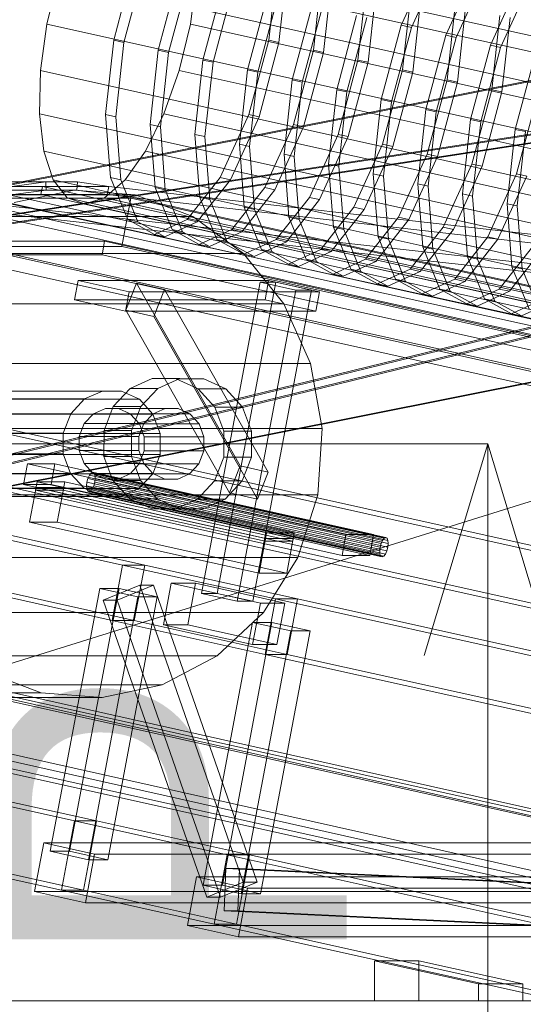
# Model space of a CAD drawing. Header units: millimetres. Extents: x -4738 to 65662, y -68080 to 6847.
# Tile 821 of 1056: x 18442 to 18799, y 2033 to 2730. Entities that reach past the tile are written whole.
import ezdxf

# ---------------------------------------------------------------- set-up
doc = ezdxf.new("R2010")
doc.units = ezdxf.units.MM
doc.layers.add('COTAS_P', color=1, linetype='Continuous', lineweight=0)
doc.layers.add('lateral_C10', color=7, linetype='Continuous', lineweight=0)
doc.dimstyles.new('R19_100', dxfattribs={"dimtxt": 250, "dimasz": 150, "dimexe": 150, "dimexo": 80, "dimgap": 100, "dimtad": 1, "dimtih": 1, "dimtoh": 1, "dimdsep": 46, "dimcen": 0.09, "dimadec": 0, "dimazin": 0, "dimtfac": 1, "dimtdec": 4, "dimtofl": 0, "dimtmove": 0, "dimatfit": 3, "dimfxl": 1, "dimtolj": 1, "dimtzin": 0, "dimarcsym": 0})

# ---------------------------------------------------------------- blocks, each defined once
blk = doc.blocks.new('DIM_R31_4')
at = {"layer": 'COTAS_P'}
for p, q in [((15248.37, 1279.09), (24311.82, 4109.09)), ((24311.82, 4109.09), (24155.23, 4107.34)), ((24311.82, 4109.09), (24182.05, 4021.43)), ((24580.07, 3250), (24311.82, 4109.09)), ((15248.37, 1279.09), (15378.14, 1366.76)), ((15248.37, 1279.09), (15404.97, 1280.85)), ((15516.62, 420), (15248.37, 1279.09))]:
    blk.add_line(p, q, dxfattribs=at)
blk.add_text('9495 P', height=250, rotation=17.34062, dxfattribs=at).set_placement((19750.29, 2789.55))
blk = doc.blocks.new('DIM_R31_19')
at = {"layer": 'COTAS_P'}
for p, q in [((18373.54, 2430), (18773.54, 2430)), ((18773.54, 2430), (18728.54, 2280)), ((18773.54, 0), (18773.54, 2430)), ((18773.54, 2430), (18818.54, 2280)), ((18773.54, 0), (18728.54, 150)), ((18773.54, 0), (18818.54, 150)), ((18373.54, 0), (18773.54, 0))]:
    blk.add_line(p, q, dxfattribs=at)
blk.add_text('2430 P', height=250, rotation=90, dxfattribs=at).set_placement((18673.54, 1215))

msp = doc.modelspace()

# ---------------------------------------------------------------- linework, layer by layer
at = {"layer": 'lateral_C10'}
for p, q in [((18913.08, 2694.671), (18480.211, 2790.9)), ((18508.75, 2715.793), (18522.841, 2768.431)), ((18624.211, 2768.431), (18618.472, 2715.793)), ((18712.221, 2726.33), (18732.519, 2770.955)), ((18739.733, 2769.351), (18719.435, 2724.727)), ((18530.055, 2766.827), (18515.964, 2714.189)), ((18540.313, 2708.776), (18554.404, 2761.414)), ((18625.687, 2714.189), (18631.426, 2766.827)), ((18655.774, 2761.414), (18650.035, 2708.776)), ((18743.784, 2719.314), (18764.082, 2763.938)), ((18771.297, 2762.334), (18750.999, 2717.71)), ((18461.41, 2727.22), (18469.35, 2760.183)), ((18902.219, 2663.954), (18469.35, 2760.183)), ((18561.619, 2759.81), (18547.528, 2707.172)), ((18567.483, 2760.183), (18563.005, 2727.22)), ((19000.352, 2663.954), (18567.483, 2760.183)), ((18571.876, 2701.759), (18585.968, 2754.397)), ((18657.25, 2707.172), (18662.989, 2759.81)), ((18687.338, 2754.397), (18681.599, 2701.759)), ((18775.348, 2712.297), (18795.646, 2756.921)), ((18802.86, 2755.317), (18782.562, 2710.693)), ((18593.182, 2752.793), (18579.091, 2700.155)), ((18603.44, 2694.742), (18617.531, 2747.38)), ((18688.813, 2700.155), (18694.552, 2752.793)), ((18718.901, 2747.38), (18713.162, 2694.742)), ((18624.745, 2745.777), (18610.654, 2693.139)), ((18635.003, 2687.726), (18649.094, 2740.364)), ((18720.377, 2693.139), (18726.116, 2745.777)), ((18750.464, 2740.364), (18744.725, 2687.726)), ((18656.309, 2738.76), (18642.218, 2686.122)), ((18666.566, 2680.709), (18680.658, 2733.347)), ((18751.94, 2686.122), (18757.679, 2738.76)), ((18782.028, 2733.347), (18776.289, 2680.709)), ((18456.932, 2694.256), (18461.41, 2727.22)), ((18461.41, 2727.22), (18894.279, 2630.991)), ((18563.005, 2727.22), (18555.065, 2694.256)), ((18995.874, 2630.991), (18563.005, 2727.22)), ((18687.872, 2731.743), (18673.781, 2679.105)), ((18698.13, 2673.692), (18712.221, 2726.33)), ((18719.435, 2724.727), (18712.221, 2726.33)), ((18783.503, 2679.105), (18789.242, 2731.743)), ((18719.435, 2724.727), (18705.344, 2672.089)), ((18729.693, 2666.676), (18743.784, 2719.314)), ((18750.999, 2717.71), (18743.784, 2719.314)), ((18031.001, 2533.276), (18938.886, 2714.219)), ((18942.012, 2714.219), (18034.127, 2533.276)), ((18503.011, 2663.155), (18508.75, 2715.793)), ((18508.75, 2715.793), (18515.964, 2714.189)), ((18515.964, 2714.189), (18510.225, 2661.551)), ((18618.472, 2715.793), (18604.381, 2663.155)), ((18611.596, 2661.551), (18625.687, 2714.189)), ((18625.687, 2714.189), (18618.472, 2715.793)), ((18750.999, 2717.71), (18736.908, 2665.072)), ((18761.256, 2659.659), (18775.348, 2712.297)), ((18782.562, 2710.693), (18775.348, 2712.297)), ((18534.574, 2656.138), (18540.313, 2708.776)), ((18540.313, 2708.776), (18547.528, 2707.172)), ((18547.528, 2707.172), (18541.789, 2654.534)), ((18650.035, 2708.776), (18635.944, 2656.138)), ((18643.159, 2654.534), (18657.25, 2707.172)), ((18657.25, 2707.172), (18650.035, 2708.776)), ((18782.562, 2710.693), (18768.471, 2658.055)), ((18566.137, 2649.121), (18571.876, 2701.759)), ((18571.876, 2701.759), (18579.091, 2700.155)), ((18579.091, 2700.155), (18573.352, 2647.517)), ((18681.599, 2701.759), (18667.508, 2649.121)), ((18674.722, 2647.517), (18688.813, 2700.155)), ((18688.813, 2700.155), (18681.599, 2701.759)), ((18792.82, 2652.642), (18806.911, 2705.28)), ((18456.221, 2663.539), (18456.932, 2694.256)), ((18889.801, 2598.027), (18456.932, 2694.256)), ((18555.065, 2694.256), (18544.205, 2663.539)), ((18987.934, 2598.027), (18555.065, 2694.256)), ((18597.701, 2642.105), (18603.44, 2694.742)), ((18603.44, 2694.742), (18610.654, 2693.139)), ((18610.654, 2693.139), (18604.915, 2640.501)), ((18713.162, 2694.742), (18699.071, 2642.105)), ((18706.286, 2640.501), (18720.377, 2693.139)), ((18720.377, 2693.139), (18713.162, 2694.742)), ((18629.264, 2635.088), (18635.003, 2687.726)), ((18635.003, 2687.726), (18642.218, 2686.122)), ((18642.218, 2686.122), (18636.479, 2633.484)), ((18744.725, 2687.726), (18730.634, 2635.088)), ((18737.849, 2633.484), (18751.94, 2686.122)), ((18751.94, 2686.122), (18744.725, 2687.726)), ((18660.827, 2628.071), (18666.566, 2680.709)), ((18666.566, 2680.709), (18673.781, 2679.105)), ((18673.781, 2679.105), (18668.042, 2626.467)), ((18776.289, 2680.709), (18762.198, 2628.071)), ((18769.412, 2626.467), (18783.503, 2679.105)), ((18783.503, 2679.105), (18776.289, 2680.709)), ((18045.617, 2531.97), (18958.696, 2673.313)), ((18962.603, 2673.313), (18049.524, 2531.97)), ((18692.391, 2621.054), (18698.13, 2673.692)), ((18698.13, 2673.692), (18705.344, 2672.089)), ((18705.344, 2672.089), (18699.605, 2619.451)), ((18807.852, 2673.692), (18793.761, 2621.054)), ((18959.475, 2667.373), (18046.396, 2526.03)), ((18963.382, 2667.373), (18050.303, 2526.03)), ((18459.325, 2637.162), (18456.221, 2663.539)), ((18889.09, 2567.31), (18456.221, 2663.539)), ((18544.205, 2663.539), (18531.163, 2637.162)), ((18977.073, 2567.31), (18544.205, 2663.539)), ((18723.954, 2614.038), (18729.693, 2666.676)), ((18729.693, 2666.676), (18736.908, 2665.072)), ((18736.908, 2665.072), (18731.169, 2612.434)), ((18506.498, 2618.53), (18503.011, 2663.155)), ((18510.225, 2661.551), (18503.011, 2663.155)), ((18510.225, 2661.551), (18513.712, 2616.926)), ((18604.381, 2663.155), (18584.083, 2618.53)), ((18591.298, 2616.926), (18611.596, 2661.551)), ((18611.596, 2661.551), (18604.381, 2663.155)), ((18755.518, 2607.021), (18761.256, 2659.659)), ((18761.256, 2659.659), (18768.471, 2658.055)), ((18768.471, 2658.055), (18762.732, 2605.417)), ((18538.061, 2611.514), (18534.574, 2656.138)), ((18541.789, 2654.534), (18534.574, 2656.138)), ((18541.789, 2654.534), (18545.275, 2609.91)), ((18635.944, 2656.138), (18615.646, 2611.514)), ((18622.861, 2609.91), (18643.159, 2654.534)), ((18643.159, 2654.534), (18635.944, 2656.138)), ((18787.081, 2600.004), (18792.82, 2652.642)), ((18792.82, 2652.642), (18800.034, 2651.038)), ((18800.034, 2651.038), (18794.295, 2598.4)), ((18569.624, 2604.497), (18566.137, 2649.121)), ((18573.352, 2647.517), (18566.137, 2649.121)), ((18573.352, 2647.517), (18576.839, 2602.893)), ((18667.508, 2649.121), (18647.21, 2604.497)), ((18654.424, 2602.893), (18674.722, 2647.517)), ((18674.722, 2647.517), (18667.508, 2649.121)), ((18466.033, 2616.922), (18459.325, 2637.162)), ((18892.194, 2540.933), (18459.325, 2637.162)), ((18531.163, 2637.162), (18516.831, 2616.922)), ((18964.032, 2540.933), (18531.163, 2637.162)), ((18601.188, 2597.48), (18597.701, 2642.105)), ((18604.915, 2640.501), (18597.701, 2642.105)), ((18604.915, 2640.501), (18608.402, 2595.876)), ((18699.071, 2642.105), (18678.773, 2597.48)), ((18685.988, 2595.876), (18706.286, 2640.501)), ((18706.286, 2640.501), (18699.071, 2642.105)), ((18632.751, 2590.463), (18629.264, 2635.088)), ((18636.479, 2633.484), (18629.264, 2635.088)), ((18636.479, 2633.484), (18639.965, 2588.86)), ((18730.634, 2635.088), (18710.336, 2590.463)), ((18717.551, 2588.86), (18737.849, 2633.484)), ((18737.849, 2633.484), (18730.634, 2635.088)), ((18664.314, 2583.447), (18660.827, 2628.071)), ((18668.042, 2626.467), (18660.827, 2628.071)), ((18668.042, 2626.467), (18671.529, 2581.843)), ((18762.198, 2628.071), (18741.9, 2583.447)), ((18749.114, 2581.843), (18769.412, 2626.467)), ((18769.412, 2626.467), (18762.198, 2628.071)), ((18460.757, 2615.568), (18265.383, 2615.568)), ((18483.123, 2615.509), (18287.749, 2615.509)), ((18460.757, 2615.568), (18438.58, 2612.459)), ((18461.091, 2609.663), (18460.757, 2615.568)), ((18483.123, 2615.509), (18460.757, 2615.568)), ((18475.888, 2604.199), (18466.033, 2616.922)), ((18898.902, 2520.693), (18466.033, 2616.922)), ((18482.742, 2609.565), (18483.123, 2615.509)), ((18505.296, 2612.281), (18483.123, 2615.509)), ((18516.831, 2616.922), (18502.183, 2604.199)), ((18518.679, 2588.713), (18506.498, 2618.53)), ((18513.712, 2616.926), (18506.498, 2618.53)), ((18513.712, 2616.926), (18525.894, 2587.109)), ((18949.699, 2520.693), (18516.831, 2616.922)), ((18584.083, 2618.53), (18560.668, 2588.713)), ((18567.883, 2587.109), (18591.298, 2616.926)), ((18591.298, 2616.926), (18584.083, 2618.53)), ((18695.878, 2576.43), (18692.391, 2621.054)), ((18699.605, 2619.451), (18692.391, 2621.054)), ((18699.605, 2619.451), (18703.092, 2574.826)), ((18793.761, 2621.054), (18773.463, 2576.43)), ((18780.678, 2574.826), (18800.976, 2619.451)), ((18800.976, 2619.451), (18793.761, 2621.054)), ((18246.392, 2609.677), (18480.841, 2609.677)), ((18265.716, 2609.663), (18461.091, 2609.663)), ((18287.368, 2609.565), (18482.742, 2609.565)), ((18967.236, 2539.411), (18309.922, 2612.281)), ((18505.296, 2612.281), (18309.922, 2612.281)), ((18993.04, 2471.958), (18356.812, 2612.281)), ((19043.837, 2471.958), (18407.609, 2612.281)), ((18407.609, 2612.281), (18458.406, 2612.281)), ((18438.373, 2600.763), (18480.841, 2609.677)), ((18439.612, 2606.692), (18461.091, 2609.663)), ((18457.308, 2606.401), (18458.406, 2612.281)), ((19094.635, 2471.958), (18458.406, 2612.281)), ((18458.406, 2612.281), (18505.296, 2612.281)), ((18461.091, 2609.663), (18482.742, 2609.565)), ((18480.841, 2609.677), (18523.986, 2606.346)), ((18482.742, 2609.565), (18504.197, 2606.401)), ((18505.296, 2612.281), (18504.197, 2606.401)), ((18505.296, 2612.281), (19145.65, 2539.411)), ((18550.243, 2581.697), (18538.061, 2611.514)), ((18545.275, 2609.91), (18538.061, 2611.514)), ((18545.275, 2609.91), (18557.457, 2580.093)), ((18615.646, 2611.514), (18592.232, 2581.697)), ((18599.446, 2580.093), (18622.861, 2609.91)), ((18622.861, 2609.91), (18615.646, 2611.514)), ((18727.441, 2569.413), (18723.954, 2614.038)), ((18731.169, 2612.434), (18723.954, 2614.038)), ((18731.169, 2612.434), (18734.655, 2567.81)), ((18289.537, 2606.346), (18523.986, 2606.346)), ((18308.823, 2606.401), (18966.137, 2533.531)), ((18308.823, 2606.401), (18504.197, 2606.401)), ((18355.713, 2606.401), (18991.941, 2466.078)), ((18457.308, 2606.401), (18406.51, 2606.401)), ((18406.51, 2606.401), (19042.738, 2466.078)), ((18520.979, 2603.869), (18419.384, 2603.869)), ((18419.384, 2603.869), (18888.325, 2499.62)), ((18504.197, 2606.401), (18457.308, 2606.401)), ((18457.308, 2606.401), (19093.536, 2466.078)), ((18488.218, 2599.859), (18475.888, 2604.199)), ((18908.756, 2507.97), (18475.888, 2604.199)), ((18502.183, 2604.199), (18488.218, 2599.859)), ((18935.051, 2507.97), (18502.183, 2604.199)), ((19144.551, 2533.531), (18504.197, 2606.401)), ((18514.52, 2569.579), (18520.979, 2603.869)), ((18989.92, 2499.62), (18520.979, 2603.869)), ((18523.986, 2606.346), (18564.867, 2590.997)), ((18581.806, 2574.68), (18569.624, 2604.497)), ((18576.839, 2602.893), (18569.624, 2604.497)), ((18576.839, 2602.893), (18589.021, 2573.076)), ((18647.21, 2604.497), (18623.795, 2574.68)), ((18631.01, 2573.076), (18654.424, 2602.893)), ((18654.424, 2602.893), (18647.21, 2604.497)), ((18759.004, 2562.397), (18755.518, 2607.021)), ((18762.732, 2605.417), (18755.518, 2607.021)), ((18762.732, 2605.417), (18766.219, 2560.793)), ((18921.086, 2503.63), (18488.218, 2599.859)), ((18613.369, 2567.663), (18601.188, 2597.48)), ((18608.402, 2595.876), (18601.188, 2597.48)), ((18608.402, 2595.876), (18620.584, 2566.059)), ((18678.773, 2597.48), (18655.358, 2567.663)), ((18662.573, 2566.059), (18685.988, 2595.876)), ((18685.988, 2595.876), (18678.773, 2597.48)), ((18790.568, 2555.38), (18787.081, 2600.004)), ((18794.295, 2598.4), (18787.081, 2600.004)), ((18794.295, 2598.4), (18797.782, 2553.776)), ((18330.418, 2590.997), (18564.867, 2590.997)), ((18537.702, 2578.243), (18518.679, 2588.713)), ((18525.894, 2587.109), (18518.679, 2588.713)), ((18525.894, 2587.109), (18544.916, 2576.639)), ((18560.668, 2588.713), (18537.702, 2578.243)), ((18544.916, 2576.639), (18567.883, 2587.109)), ((18567.883, 2587.109), (18560.668, 2588.713)), ((18564.867, 2590.997), (18600.699, 2564.677)), ((18644.933, 2560.646), (18632.751, 2590.463)), ((18639.965, 2588.86), (18632.751, 2590.463)), ((18639.965, 2588.86), (18652.147, 2559.043)), ((18710.336, 2590.463), (18686.922, 2560.646)), ((18694.136, 2559.043), (18717.551, 2588.86)), ((18717.551, 2588.86), (18710.336, 2590.463)), ((18569.265, 2571.226), (18550.243, 2581.697)), ((18557.457, 2580.093), (18550.243, 2581.697)), ((18557.457, 2580.093), (18576.48, 2569.622)), ((18592.232, 2581.697), (18569.265, 2571.226)), ((18576.48, 2569.622), (18599.446, 2580.093)), ((18599.446, 2580.093), (18592.232, 2581.697)), ((18676.496, 2553.63), (18664.314, 2583.447)), ((18671.529, 2581.843), (18664.314, 2583.447)), ((18671.529, 2581.843), (18683.711, 2552.026)), ((18741.9, 2583.447), (18718.485, 2553.63)), ((18725.7, 2552.026), (18749.114, 2581.843)), ((18749.114, 2581.843), (18741.9, 2583.447)), ((18502.345, 2573.589), (18389.028, 2573.589)), ((18389.028, 2573.589), (19074.403, 2421.226)), ((18500.5, 2563.792), (18502.345, 2573.589)), ((19187.72, 2421.226), (18502.345, 2573.589)), ((18544.916, 2576.639), (18537.702, 2578.243)), ((18600.828, 2564.21), (18581.806, 2574.68)), ((18589.021, 2573.076), (18581.806, 2574.68)), ((18589.021, 2573.076), (18608.043, 2562.606)), ((18623.795, 2574.68), (18600.828, 2564.21)), ((18608.043, 2562.606), (18631.01, 2573.076)), ((18631.01, 2573.076), (18623.795, 2574.68)), ((18708.059, 2546.613), (18695.878, 2576.43)), ((18703.092, 2574.826), (18695.878, 2576.43)), ((18703.092, 2574.826), (18715.274, 2545.009)), ((18773.463, 2576.43), (18750.048, 2546.613)), ((18757.263, 2545.009), (18780.678, 2574.826)), ((18780.678, 2574.826), (18773.463, 2576.43)), ((18881.866, 2465.331), (18412.925, 2569.579)), ((18412.925, 2569.579), (18514.52, 2569.579)), ((18514.52, 2569.579), (18983.461, 2465.331)), ((18576.48, 2569.622), (18569.265, 2571.226)), ((18632.392, 2557.193), (18613.369, 2567.663)), ((18620.584, 2566.059), (18613.369, 2567.663)), ((18620.584, 2566.059), (18639.606, 2555.589)), ((18655.358, 2567.663), (18632.392, 2557.193)), ((18639.606, 2555.589), (18662.573, 2566.059)), ((18662.573, 2566.059), (18655.358, 2567.663)), ((18739.623, 2539.596), (18727.441, 2569.413)), ((18734.655, 2567.81), (18727.441, 2569.413)), ((18734.655, 2567.81), (18746.837, 2537.993)), ((18805.026, 2569.413), (18781.612, 2539.596)), ((18788.826, 2537.993), (18812.241, 2567.81)), ((18366.249, 2564.677), (18600.699, 2564.677)), ((19072.558, 2411.429), (18387.183, 2563.792)), ((18387.183, 2563.792), (18500.5, 2563.792)), ((18500.5, 2563.792), (19185.875, 2411.429)), ((18600.699, 2564.677), (18629.039, 2529.179)), ((18608.043, 2562.606), (18600.828, 2564.21)), ((18663.955, 2550.176), (18644.933, 2560.646)), ((18652.147, 2559.043), (18644.933, 2560.646)), ((18652.147, 2559.043), (18671.17, 2548.572)), ((18686.922, 2560.646), (18663.955, 2550.176)), ((18671.17, 2548.572), (18694.136, 2559.043)), ((18694.136, 2559.043), (18686.922, 2560.646)), ((18771.186, 2532.58), (18759.004, 2562.397)), ((18766.219, 2560.793), (18759.004, 2562.397)), ((18766.219, 2560.793), (18778.401, 2530.976)), ((18078.593, 2335.366), (18978.395, 2555.334)), ((18982.303, 2555.334), (18082.501, 2335.366)), ((18639.606, 2555.589), (18632.392, 2557.193)), ((18695.518, 2543.159), (18676.496, 2553.63)), ((18683.711, 2552.026), (18676.496, 2553.63)), ((18683.711, 2552.026), (18702.733, 2541.556)), ((18718.485, 2553.63), (18695.518, 2543.159)), ((18702.733, 2541.556), (18725.7, 2552.026)), ((18725.7, 2552.026), (18718.485, 2553.63)), ((18802.75, 2525.563), (18790.568, 2555.38)), ((18797.782, 2553.776), (18790.568, 2555.38)), ((18797.782, 2553.776), (18809.964, 2523.959)), ((18979.608, 2549.48), (18079.806, 2329.513)), ((18983.515, 2549.48), (18083.713, 2329.513)), ((18483.594, 2545.703), (18481.01, 2531.988)), ((18618.402, 2545.703), (18483.594, 2545.703)), ((18483.594, 2545.703), (18519.666, 2537.684)), ((18615.819, 2531.988), (18618.402, 2545.703)), ((18654.475, 2537.684), (18618.402, 2545.703)), ((18671.17, 2548.572), (18663.955, 2550.176)), ((18727.082, 2536.143), (18708.059, 2546.613)), ((18715.274, 2545.009), (18708.059, 2546.613)), ((18715.274, 2545.009), (18734.296, 2534.539)), ((18750.048, 2546.613), (18727.082, 2536.143)), ((18734.296, 2534.539), (18757.263, 2545.009)), ((18757.263, 2545.009), (18750.048, 2546.613)), ((18524.927, 2543.632), (18517.323, 2524.572)), ((18544.766, 2539.221), (18524.927, 2543.632)), ((18598.255, 2414.312), (18524.927, 2543.632)), ((18537.162, 2520.162), (18544.766, 2539.221)), ((18544.766, 2539.221), (18618.095, 2409.901)), ((18612.481, 2544.5), (18570.96, 2324.068)), ((18581.901, 2324.068), (18623.422, 2544.5)), ((18596.211, 2318.455), (18637.732, 2538.887)), ((18648.673, 2538.887), (18607.152, 2318.455)), ((18623.422, 2544.5), (18612.481, 2544.5)), ((18612.481, 2544.5), (18637.732, 2538.887)), ((18648.673, 2538.887), (18623.422, 2544.5)), ((18637.732, 2538.887), (18648.673, 2538.887)), ((18702.733, 2541.556), (18695.518, 2543.159)), ((18758.645, 2529.126), (18739.623, 2539.596)), ((18746.837, 2537.993), (18739.623, 2539.596)), ((18746.837, 2537.993), (18765.86, 2527.522)), ((18781.612, 2539.596), (18758.645, 2529.126)), ((18765.86, 2527.522), (18788.826, 2537.993)), ((18788.826, 2537.993), (18781.612, 2539.596)), ((18517.083, 2523.968), (18481.01, 2531.988)), ((18481.01, 2531.988), (18615.819, 2531.988)), ((18517.083, 2523.968), (18519.666, 2537.684)), ((18519.666, 2537.684), (18654.475, 2537.684)), ((18615.819, 2531.988), (18651.891, 2523.968)), ((18654.475, 2537.684), (18651.891, 2523.968)), ((18734.296, 2534.539), (18727.082, 2536.143)), ((18790.208, 2522.109), (18771.186, 2532.58)), ((18778.401, 2530.976), (18771.186, 2532.58)), ((18813.175, 2532.58), (18790.208, 2522.109)), ((18394.589, 2529.179), (18629.039, 2529.179)), ((18517.323, 2524.572), (18537.162, 2520.162)), ((18590.651, 2395.252), (18517.323, 2524.572)), ((18629.039, 2529.179), (18647.956, 2486.922)), ((18765.86, 2527.522), (18758.645, 2529.126)), ((18778.401, 2530.976), (18797.423, 2520.505)), ((18797.423, 2520.505), (18820.39, 2530.976)), ((18651.891, 2523.968), (18517.083, 2523.968)), ((18610.491, 2390.842), (18537.162, 2520.162)), ((18797.423, 2520.505), (18790.208, 2522.109)), ((18973.767, 2507.667), (18065.882, 2326.724)), ((18976.892, 2507.667), (18069.007, 2326.724)), ((18413.506, 2486.922), (18647.956, 2486.922)), ((18647.956, 2486.922), (18656.161, 2440.785)), ((18536.095, 2476.147), (18520.464, 2469.222)), ((18552.975, 2476.046), (18536.095, 2476.147)), ((18536.095, 2476.147), (18555.632, 2476.147)), ((18540.001, 2469.222), (18555.632, 2476.147)), ((18568.535, 2468.935), (18552.975, 2476.046)), ((18552.975, 2476.046), (18572.512, 2476.046)), ((18555.632, 2476.147), (18572.512, 2476.046)), ((18572.512, 2476.046), (18588.072, 2468.935)), ((18520.464, 2469.222), (18508.462, 2456.326)), ((18520.464, 2469.222), (18540.001, 2469.222)), ((18528, 2456.326), (18540.001, 2469.222)), ((18580.405, 2455.897), (18568.535, 2468.935)), ((18568.535, 2468.935), (18588.072, 2468.935)), ((18588.072, 2468.935), (18599.943, 2455.897)), ((18220.44, 2461.711), (18488.103, 2461.711)), ((18233.077, 2467.31), (18500.74, 2467.31)), ((18246.725, 2467.229), (18514.388, 2467.229)), ((18259.306, 2461.479), (18526.969, 2461.479)), ((18478.399, 2451.285), (18488.103, 2461.711)), ((18488.103, 2461.711), (18500.74, 2467.31)), ((18500.74, 2467.31), (18514.388, 2467.229)), ((18514.388, 2467.229), (18526.969, 2461.479)), ((18526.969, 2461.479), (18536.566, 2450.938)), ((18502.923, 2455.037), (18494.443, 2451.28)), ((18508.462, 2456.326), (18501.917, 2439.422)), ((18512.082, 2454.982), (18502.923, 2455.037)), ((18502.923, 2455.037), (18545.124, 2455.037)), ((18508.462, 2456.326), (18528, 2456.326)), ((18520.524, 2451.124), (18512.082, 2454.982)), ((18512.082, 2454.982), (18554.283, 2454.982)), ((18521.454, 2439.422), (18528, 2456.326)), ((18536.644, 2451.28), (18545.124, 2455.037)), ((18545.124, 2455.037), (18554.283, 2454.982)), ((18554.283, 2454.982), (18562.725, 2451.124)), ((18586.779, 2438.916), (18580.405, 2455.897)), ((18580.405, 2455.897), (18599.943, 2455.897)), ((18599.943, 2455.897), (18606.317, 2438.916)), ((18032.613, 2451.39), (18515.082, 2344.135)), ((18530.712, 2344.135), (18048.243, 2451.39)), ((18210.736, 2451.285), (18478.399, 2451.285)), ((18268.903, 2450.938), (18536.566, 2450.938)), ((18368.658, 2451.39), (18851.126, 2344.135)), ((18866.756, 2344.135), (18384.288, 2451.39)), ((18473.107, 2437.618), (18478.399, 2451.285)), ((18494.443, 2451.28), (18487.931, 2444.283)), ((18494.443, 2451.28), (18536.644, 2451.28)), ((18526.964, 2444.05), (18520.524, 2451.124)), ((18520.524, 2451.124), (18562.725, 2451.124)), ((18530.132, 2444.283), (18536.644, 2451.28)), ((18536.566, 2450.938), (18541.72, 2437.209)), ((18562.725, 2451.124), (18569.165, 2444.05)), ((18421.711, 2440.785), (18656.161, 2440.785)), ((18487.931, 2444.283), (18484.38, 2435.112)), ((18487.931, 2444.283), (18530.132, 2444.283)), ((18526.581, 2435.112), (18530.132, 2444.283)), ((18530.422, 2434.837), (18526.964, 2444.05)), ((18526.964, 2444.05), (18569.165, 2444.05)), ((18569.165, 2444.05), (18572.623, 2434.837)), ((18656.161, 2440.785), (18653.095, 2393.914)), ((18473.107, 2437.618), (18205.444, 2437.618)), ((18274.057, 2437.209), (18541.72, 2437.209)), ((18473.032, 2422.791), (18473.107, 2437.618)), ((18484.38, 2435.112), (18484.329, 2425.163)), ((18526.581, 2435.112), (18484.38, 2435.112)), ((18501.917, 2439.422), (18501.824, 2421.084)), ((18521.454, 2439.422), (18501.917, 2439.422)), ((18521.361, 2421.084), (18521.454, 2439.422)), ((18526.53, 2425.163), (18526.581, 2435.112)), ((18530.372, 2424.888), (18530.422, 2434.837)), ((18530.422, 2434.837), (18572.623, 2434.837)), ((18541.72, 2437.209), (18541.645, 2422.382)), ((18572.623, 2434.837), (18572.573, 2424.888)), ((18586.687, 2420.578), (18586.779, 2438.916)), ((18586.779, 2438.916), (18606.317, 2438.916)), ((18606.317, 2438.916), (18606.224, 2420.578)), ((18205.369, 2422.791), (18473.032, 2422.791)), ((18273.982, 2422.382), (18541.645, 2422.382)), ((18478.186, 2409.062), (18473.032, 2422.791)), ((18484.329, 2425.163), (18487.788, 2415.95)), ((18484.329, 2425.163), (18526.53, 2425.163)), ((18501.824, 2421.084), (18508.198, 2404.103)), ((18501.824, 2421.084), (18521.361, 2421.084)), ((18527.735, 2404.103), (18521.361, 2421.084)), ((18529.989, 2415.95), (18526.53, 2425.163)), ((18526.821, 2415.717), (18530.372, 2424.888)), ((18530.372, 2424.888), (18572.573, 2424.888)), ((18541.645, 2422.382), (18536.353, 2408.715)), ((18572.573, 2424.888), (18569.022, 2415.717)), ((18580.141, 2403.674), (18586.687, 2420.578)), ((18586.687, 2420.578), (18606.224, 2420.578)), ((18606.224, 2420.578), (18599.679, 2403.674)), ((18447.662, 2415.758), (18444.894, 2401.063)), ((18467.199, 2415.758), (18447.662, 2415.758)), ((18447.662, 2415.758), (18673.114, 2365.639)), ((18464.431, 2401.063), (18467.199, 2415.758)), ((18692.652, 2365.639), (18467.199, 2415.758)), ((18487.788, 2415.95), (18494.228, 2408.876)), ((18487.788, 2415.95), (18529.989, 2415.95)), ((18520.309, 2408.72), (18526.821, 2415.717)), ((18526.821, 2415.717), (18569.022, 2415.717)), ((18536.429, 2408.876), (18529.989, 2415.95)), ((18569.022, 2415.717), (18562.51, 2408.72)), ((18590.651, 2395.252), (18598.255, 2414.312)), ((18598.255, 2414.312), (18618.095, 2409.901)), ((18507.7, 2304.947), (18025.232, 2412.203)), ((18523.33, 2304.947), (18040.862, 2412.203)), ((18210.523, 2409.062), (18478.186, 2409.062)), ((18268.689, 2408.715), (18536.353, 2408.715)), ((18843.744, 2304.947), (18361.276, 2412.203)), ((18859.374, 2304.947), (18376.906, 2412.203)), ((18487.783, 2398.521), (18478.186, 2409.062)), ((18490.548, 2405.465), (18491.56, 2407.69)), ((18491.56, 2407.69), (18492.727, 2409.177)), ((18698.976, 2361.58), (18491.56, 2407.69)), ((18492.727, 2409.177), (18493.872, 2409.699)), ((18700.143, 2363.067), (18492.727, 2409.177)), ((18493.872, 2409.699), (18494.82, 2409.177)), ((18701.288, 2363.589), (18493.872, 2409.699)), ((18494.228, 2408.876), (18502.67, 2405.018)), ((18494.228, 2408.876), (18536.429, 2408.876)), ((18494.82, 2409.177), (18495.428, 2407.69)), ((18702.237, 2363.067), (18494.82, 2409.177)), ((18495.428, 2407.69), (18495.602, 2405.465)), ((18702.844, 2361.58), (18495.428, 2407.69)), ((18511.829, 2404.963), (18520.309, 2408.72)), ((18520.309, 2408.72), (18562.51, 2408.72)), ((18536.353, 2408.715), (18526.649, 2398.289)), ((18544.871, 2405.018), (18536.429, 2408.876)), ((18562.51, 2408.72), (18554.029, 2404.963)), ((18618.095, 2409.901), (18610.491, 2390.842)), ((18670.346, 2350.943), (18444.894, 2401.063)), ((18444.894, 2401.063), (18464.431, 2401.063)), ((18453.912, 2399.058), (18449.298, 2374.566)), ((18454.65, 2402.977), (18453.543, 2397.099)), ((18473.449, 2399.058), (18453.912, 2399.058)), ((18453.912, 2399.058), (18616.238, 2362.972)), ((18474.187, 2402.977), (18454.65, 2402.977)), ((18454.65, 2402.977), (18616.976, 2366.891)), ((18464.431, 2401.063), (18689.884, 2350.943)), ((18468.836, 2374.566), (18473.449, 2399.058)), ((18473.08, 2397.099), (18474.187, 2402.977)), ((18635.775, 2362.972), (18473.449, 2399.058)), ((18636.513, 2366.891), (18474.187, 2402.977)), ((18489.559, 2400.216), (18489.845, 2402.841)), ((18489.733, 2397.991), (18489.559, 2400.216)), ((18696.975, 2354.107), (18489.559, 2400.216)), ((18489.845, 2402.841), (18490.548, 2405.465)), ((18489.845, 2402.841), (18697.261, 2356.731)), ((18697.964, 2359.355), (18490.548, 2405.465)), ((18494.613, 2400.216), (18493.601, 2397.991)), ((18495.316, 2402.841), (18494.613, 2400.216)), ((18702.029, 2354.107), (18494.613, 2400.216)), ((18495.602, 2405.465), (18495.316, 2402.841)), ((18702.732, 2356.731), (18495.316, 2402.841)), ((18703.018, 2359.355), (18495.602, 2405.465)), ((18502.67, 2405.018), (18511.829, 2404.963)), ((18502.67, 2405.018), (18544.871, 2405.018)), ((18508.198, 2404.103), (18520.069, 2391.065)), ((18508.198, 2404.103), (18527.735, 2404.103)), ((18511.829, 2404.963), (18554.029, 2404.963)), ((18539.606, 2391.065), (18527.735, 2404.103)), ((18554.029, 2404.963), (18544.871, 2405.018)), ((18568.139, 2390.778), (18580.141, 2403.674)), ((18580.141, 2403.674), (18599.679, 2403.674)), ((18599.679, 2403.674), (18587.677, 2390.778)), ((18220.12, 2398.521), (18487.783, 2398.521)), ((18232.7, 2392.771), (18500.363, 2392.771)), ((18246.348, 2392.69), (18514.011, 2392.69)), ((18258.986, 2398.289), (18526.649, 2398.289)), ((18418.645, 2393.914), (18653.095, 2393.914)), ((18615.869, 2361.013), (18453.543, 2397.099)), ((18453.543, 2397.099), (18473.08, 2397.099)), ((18473.08, 2397.099), (18635.406, 2361.013)), ((18500.363, 2392.771), (18487.783, 2398.521)), ((18490.34, 2396.505), (18489.733, 2397.991)), ((18697.149, 2351.882), (18489.733, 2397.991)), ((18491.288, 2395.983), (18490.34, 2396.505)), ((18697.756, 2350.395), (18490.34, 2396.505)), ((18492.434, 2396.505), (18491.288, 2395.983)), ((18698.705, 2349.873), (18491.288, 2395.983)), ((18493.601, 2397.991), (18492.434, 2396.505)), ((18699.85, 2350.395), (18492.434, 2396.505)), ((18701.017, 2351.882), (18493.601, 2397.991)), ((18514.011, 2392.69), (18500.363, 2392.771)), ((18526.649, 2398.289), (18514.011, 2392.69)), ((18610.491, 2390.842), (18590.651, 2395.252)), ((18653.095, 2393.914), (18638.966, 2349.502)), ((18520.069, 2391.065), (18535.628, 2383.954)), ((18520.069, 2391.065), (18539.606, 2391.065)), ((18555.166, 2383.954), (18539.606, 2391.065)), ((18552.509, 2383.853), (18568.139, 2390.778)), ((18568.139, 2390.778), (18587.677, 2390.778)), ((18587.677, 2390.778), (18572.046, 2383.853)), ((18535.628, 2383.954), (18552.509, 2383.853)), ((18535.628, 2383.954), (18555.166, 2383.954)), ((18552.509, 2383.853), (18572.046, 2383.853)), ((18572.046, 2383.853), (18555.166, 2383.954)), ((18611.624, 2338.48), (18449.298, 2374.566)), ((18449.298, 2374.566), (18468.836, 2374.566)), ((18468.836, 2374.566), (18631.162, 2338.48)), ((18615.869, 2361.013), (18616.976, 2366.891)), ((18616.976, 2366.891), (18636.513, 2366.891)), ((18636.513, 2366.891), (18635.406, 2361.013)), ((18670.346, 2350.943), (18673.114, 2365.639)), ((18673.114, 2365.639), (18692.652, 2365.639)), ((18692.652, 2365.639), (18689.884, 2350.943)), ((18611.624, 2338.48), (18616.238, 2362.972)), ((18635.406, 2361.013), (18615.869, 2361.013)), ((18616.238, 2362.972), (18635.775, 2362.972)), ((18635.775, 2362.972), (18631.162, 2338.48)), ((18697.261, 2356.731), (18696.975, 2354.107)), ((18697.964, 2359.355), (18697.261, 2356.731)), ((18698.976, 2361.58), (18697.964, 2359.355)), ((18700.143, 2363.067), (18698.976, 2361.58)), ((18701.288, 2363.589), (18700.143, 2363.067)), ((18702.237, 2363.067), (18701.288, 2363.589)), ((18702.029, 2354.107), (18702.732, 2356.731)), ((18702.844, 2361.58), (18702.237, 2363.067)), ((18702.732, 2356.731), (18703.018, 2359.355)), ((18703.018, 2359.355), (18702.844, 2361.58)), ((18689.884, 2350.943), (18670.346, 2350.943)), ((18696.975, 2354.107), (18697.149, 2351.882)), ((18697.149, 2351.882), (18697.756, 2350.395)), ((18697.756, 2350.395), (18698.705, 2349.873)), ((18698.705, 2349.873), (18699.85, 2350.395)), ((18699.85, 2350.395), (18701.017, 2351.882)), ((18701.017, 2351.882), (18702.029, 2354.107)), ((18404.517, 2349.502), (18638.966, 2349.502)), ((18507.7, 2304.947), (18515.082, 2344.135)), ((18515.082, 2344.135), (18530.712, 2344.135)), ((18515.082, 2344.135), (18623.299, 2320.078)), ((18530.712, 2344.135), (18523.33, 2304.947)), ((18638.929, 2320.078), (18530.712, 2344.135)), ((18638.966, 2349.502), (18614.739, 2310.576)), ((18631.162, 2338.48), (18611.624, 2338.48)), ((18501.406, 2319.236), (18527.237, 2329.846)), ((18537.005, 2329.846), (18511.175, 2319.236)), ((18527.237, 2329.846), (18537.005, 2329.846)), ((18527.237, 2329.846), (18600.391, 2119.646)), ((18610.16, 2119.646), (18537.005, 2329.846)), ((18549.45, 2331.217), (18543.914, 2301.827)), ((18566.643, 2331.217), (18549.45, 2331.217)), ((18549.45, 2331.217), (18612.576, 2317.184)), ((18561.107, 2301.827), (18566.643, 2331.217)), ((18629.769, 2317.184), (18566.643, 2331.217)), ((18498.841, 2327.548), (18463.778, 2141.406)), ((18477.454, 2141.406), (18512.517, 2327.548)), ((18498.841, 2327.548), (18525.895, 2321.534)), ((18512.517, 2327.548), (18498.841, 2327.548)), ((18539.571, 2321.534), (18512.517, 2327.548)), ((18596.211, 2318.455), (18570.96, 2324.068)), ((18570.96, 2324.068), (18581.901, 2324.068)), ((18581.901, 2324.068), (18607.152, 2318.455)), ((18490.832, 2135.391), (18525.895, 2321.534)), ((18511.175, 2319.236), (18501.406, 2319.236)), ((18574.561, 2109.036), (18501.406, 2319.236)), ((18504.509, 2135.391), (18539.571, 2321.534)), ((18584.33, 2109.036), (18511.175, 2319.236)), ((18525.895, 2321.534), (18539.571, 2321.534)), ((18607.152, 2318.455), (18596.211, 2318.455)), ((18607.04, 2287.793), (18612.576, 2317.184)), ((18612.576, 2317.184), (18629.769, 2317.184)), ((18615.917, 2280.89), (18623.299, 2320.078)), ((18623.299, 2320.078), (18638.929, 2320.078)), ((18623.299, 2320.078), (19705.47, 2079.505)), ((18629.769, 2317.184), (18624.233, 2287.793)), ((18638.929, 2320.078), (18631.547, 2280.89)), ((19721.1, 2079.505), (18638.929, 2320.078)), ((18380.289, 2310.576), (18614.739, 2310.576)), ((18614.739, 2310.576), (18582.063, 2279.788)), ((18523.33, 2304.947), (18507.7, 2304.947)), ((18615.917, 2280.89), (18507.7, 2304.947)), ((18631.547, 2280.89), (18523.33, 2304.947)), ((18607.04, 2287.793), (18543.914, 2301.827)), ((18543.914, 2301.827), (18561.107, 2301.827)), ((18561.107, 2301.827), (18624.233, 2287.793)), ((18607.058, 2303.491), (18571.995, 2117.348)), ((18585.672, 2117.348), (18620.734, 2303.491)), ((18607.058, 2303.491), (18634.112, 2297.477)), ((18620.734, 2303.491), (18607.058, 2303.491)), ((18647.788, 2297.477), (18620.734, 2303.491)), ((18599.05, 2111.334), (18634.112, 2297.477)), ((18612.726, 2111.334), (18647.788, 2297.477)), ((18634.112, 2297.477), (18647.788, 2297.477)), ((18624.233, 2287.793), (18607.04, 2287.793)), ((18631.547, 2280.89), (18615.917, 2280.89)), ((19698.089, 2040.317), (18615.917, 2280.89)), ((19713.719, 2040.317), (18631.547, 2280.89)), ((18347.613, 2279.788), (18582.063, 2279.788)), ((18582.063, 2279.788), (18543.165, 2259.237)), ((17998.474, 2270.146), (18480.942, 2162.891)), ((18496.572, 2162.891), (18014.104, 2270.146)), ((18334.518, 2270.146), (18816.986, 2162.891)), ((18832.616, 2162.891), (18350.148, 2270.146)), ((18457.552, 2253.654), (18416.671, 2269.003)), ((18308.716, 2259.237), (18543.165, 2259.237)), ((18543.165, 2259.237), (18500.697, 2250.323)), ((18223.103, 2253.654), (18457.552, 2253.654)), ((27685.833, 137.844), (18242.389, 2253.71)), ((18437.764, 2253.71), (27881.207, 137.844)), ((18500.697, 2250.323), (18457.552, 2253.654)), ((18241.459, 2248.813), (27684.903, 132.947)), ((18266.247, 2250.323), (18500.697, 2250.323)), ((27880.277, 132.947), (18436.834, 2248.813)), ((18471.715, 2113.906), (17989.247, 2221.161)), ((18487.345, 2113.906), (18004.877, 2221.161)), ((18807.759, 2113.906), (18325.291, 2221.161)), ((18823.389, 2113.906), (18340.921, 2221.161)), ((18471.715, 2113.906), (18480.942, 2162.891)), ((18480.942, 2162.891), (18496.572, 2162.891)), ((18480.942, 2162.891), (18589.159, 2138.834)), ((18496.572, 2162.891), (18487.345, 2113.906)), ((18604.789, 2138.834), (18496.572, 2162.891)), ((18459.215, 2147.306), (18452.756, 2113.017)), ((18810.889, 2147.306), (18459.215, 2147.306)), ((18459.215, 2147.306), (18495.287, 2139.287)), ((18463.778, 2141.406), (18477.454, 2141.406)), ((18490.832, 2135.391), (18463.778, 2141.406)), ((18477.454, 2141.406), (18504.509, 2135.391)), ((18488.828, 2104.998), (18495.287, 2139.287)), ((18504.509, 2135.391), (18490.832, 2135.391)), ((18495.287, 2139.287), (18846.961, 2139.287)), ((18579.932, 2089.849), (18589.159, 2138.834)), ((18589.159, 2138.834), (18604.789, 2138.834)), ((18589.159, 2138.834), (19671.331, 1898.261)), ((18604.789, 2138.834), (18595.562, 2089.849)), ((19686.961, 1898.261), (18604.789, 2138.834)), ((18586.858, 2099.356), (18588.095, 2129.326)), ((18588.095, 2129.326), (18597.863, 2129.326)), ((18588.095, 2129.326), (19705.329, 2074.896)), ((18597.863, 2129.326), (18596.626, 2099.356)), ((19715.097, 2074.896), (18597.863, 2129.326)), ((18567.432, 2123.249), (18560.973, 2088.96)), ((18919.106, 2123.249), (18567.432, 2123.249)), ((18567.432, 2123.249), (18603.504, 2115.23)), ((18600.391, 2119.646), (18574.561, 2109.036)), ((18584.33, 2109.036), (18610.16, 2119.646)), ((18610.16, 2119.646), (18600.391, 2119.646)), ((18488.828, 2104.998), (18452.756, 2113.017)), ((18452.756, 2113.017), (18804.43, 2113.017)), ((18487.345, 2113.906), (18471.715, 2113.906)), ((18579.932, 2089.849), (18471.715, 2113.906)), ((18595.562, 2089.849), (18487.345, 2113.906)), ((18571.995, 2117.348), (18585.672, 2117.348)), ((18599.05, 2111.334), (18571.995, 2117.348)), ((18585.672, 2117.348), (18612.726, 2111.334)), ((18597.046, 2080.941), (18603.504, 2115.23)), ((18603.504, 2115.23), (18955.179, 2115.23)), ((18574.561, 2109.036), (18584.33, 2109.036)), ((18612.726, 2111.334), (18599.05, 2111.334)), ((18840.503, 2104.998), (18488.828, 2104.998)), ((18596.626, 2099.356), (18586.858, 2099.356)), ((19704.092, 2044.926), (18586.858, 2099.356)), ((19713.86, 2044.926), (18596.626, 2099.356)), ((18597.046, 2080.941), (18560.973, 2088.96)), ((18560.973, 2088.96), (18912.647, 2088.96)), ((18595.562, 2089.849), (18579.932, 2089.849)), ((19662.104, 1849.276), (18579.932, 2089.849)), ((19677.734, 1849.276), (18595.562, 2089.849)), ((18948.72, 2080.941), (18597.046, 2080.941)), ((18724.558, 2063.93), (18693.298, 2063.93)), ((18693.298, 2063.93), (18766.938, 2047.56)), ((18693.298, 2063.93), (18693.298, 2035.56)), ((18798.198, 2047.56), (18724.558, 2063.93)), ((18724.558, 2035.56), (18724.558, 2063.93)), ((18766.938, 2047.56), (18798.198, 2047.56)), ((18766.938, 2035.56), (18766.938, 2047.56)), ((18798.198, 2047.56), (18798.198, 2035.56)), ((19405.667, 2035.56), (18366.275, 2035.56)), ((18421.504, 2035.56), (19460.897, 2035.56)), ((18766.938, 2035.56), (18693.298, 2035.56)), ((18693.298, 2035.56), (18724.558, 2035.56)), ((18724.558, 2035.56), (18798.198, 2035.56)), ((18798.198, 2035.56), (18766.938, 2035.56))]:
    msp.add_line(p, q, dxfattribs=at)

# ---------------------------------------------------------------- dimensions: what is measured, and where the dimension line sits
at = {"layer": 'COTAS_P'}
for p1, p2, distance, picture, middle in [((15516.618, 420), (24580.067, 3250), 900, 'DIM_R31_4', (19780.096, 2694.095)), ((18373.544, 0), (18373.544, 2430), -400, 'DIM_R31_19', (18773.544, 1215))]:
    dim = msp.add_aligned_dim(p1=p1, p2=p2, distance=distance, text='<> P', dimstyle='R19_100', dxfattribs=at)
    dim.commit()
    dim.dimension.update_dxf_attribs({"geometry": picture, "text_midpoint": middle})

doc.saveas('drawing.dxf')
